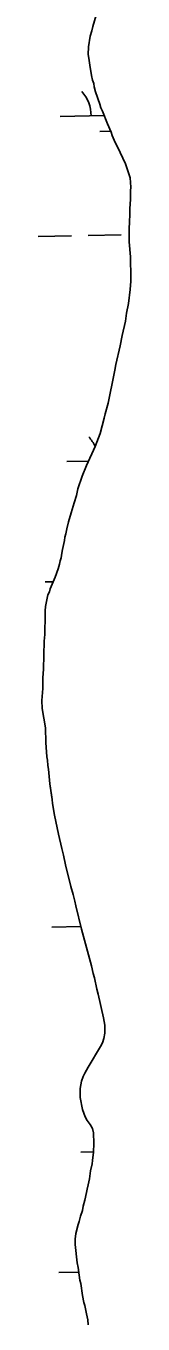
# Model space of a CAD drawing. Extents: x 3989314 to 4027622, y 243956 to 270014.
# Drawn here: x 4017018 to 4017108, y 257641 to 258891 of the extents above; entities that cross this region are included whole.
import ezdxf

# ---------------------------------------------------------------- set-up
doc = ezdxf.new("R2010")
doc.units = 0
doc.layers.add('V-RIVR-EDGE', color=7, linetype='Continuous')
doc.layers.add('V-WETL-SWMP', color=7, linetype='Continuous')

msp = doc.modelspace()

# ---------------------------------------------------------------- linework, layer by layer
at = {"layer": 'V-RIVR-EDGE'}
for points in [[(4017107.2, 258669.2), (4017106.2, 258683.6), (4017106.1, 258693.5), (4017106.2, 258697.5), (4017106.5, 258701.1), (4017106.7, 258711.6), (4017106.7, 258715.6), (4017107.3, 258724.4), (4017107.2, 258727.6), (4017107.3, 258732.7), (4017107.6, 258736.3), (4017107, 258745.1), (4017102.6, 258758.6), (4017097.5, 258769.7), (4017091.7, 258781.6), (4017089.8, 258785.8), (4017088.7, 258789.2), (4017085.1, 258797.3), (4017080.3, 258809.4), (4017078.8, 258812.6), (4017077.9, 258816), (4017073.8, 258828.1), (4017072.5, 258832.9), (4017072, 258836.1), (4017070.9, 258839.1), (4017069.8, 258843.9), (4017068.1, 258853.7), (4017067.3, 258860.5), (4017066.6, 258863.9), (4017066.8, 258871.5), (4017068.4, 258881.6), (4017070.2, 258886.9), (4017071.1, 258890.9), (4017076.8, 258910.7)], [(4017066.6, 257775.2), (4017067.8, 257780.9), (4017069, 257788.5), (4017070.4, 257795.4), (4017070.9, 257798.6), (4017071.7, 257806.7), (4017072.1, 257814.9), (4017071.8, 257825.2), (4017070.7, 257829.5), (4017068.4, 257833.3), (4017065.7, 257837.2), (4017063.8, 257840.6), (4017061.2, 257847.6), (4017058.9, 257859.2), (4017058.8, 257867.8), (4017060.1, 257875), (4017061.7, 257879.3), (4017063.3, 257882.6), (4017066.7, 257888.5), (4017078.6, 257908.5), (4017080.3, 257911.9), (4017081.8, 257916.2), (4017082.5, 257921.2), (4017082.8, 257925.7), (4017082.7, 257928.9), (4017081.5, 257936.1), (4017076.1, 257958.8), (4017074.9, 257963.6), (4017072.8, 257974.4), (4017071.5, 257978.8), (4017069.9, 257985.9), (4017060.3, 258021.4), (4017054.7, 258044), (4017053.8, 258048.4), (4017052.2, 258054.9), (4017050, 258062.5), (4017044.8, 258083.2), (4017042.8, 258092.6), (4017041.2, 258099), (4017038, 258113), (4017034.1, 258131.2), (4017032.4, 258142.3), (4017032.1, 258146.4), (4017031.2, 258150.7), (4017029.7, 258161.4), (4017028.3, 258175.6), (4017027.8, 258179.2), (4017027.5, 258184.2), (4017027, 258187.4), (4017026, 258201.2), (4017025.6, 258215.3), (4017022.5, 258234), (4017021.9, 258241.7), (4017023, 258253.1), (4017022.9, 258258.1), (4017023.1, 258263.4), (4017023.5, 258272), (4017024.2, 258298.7), (4017024.8, 258305.4), (4017025.1, 258324.5), (4017025.4, 258327.9), (4017025.5, 258332.3), (4017027.8, 258343.6), (4017029.3, 258346.3), (4017030, 258349.3), (4017034.8, 258360.5), (4017037.6, 258368.6), (4017039, 258373), (4017039.6, 258376.1), (4017040.5, 258379.1), (4017041.4, 258383.5), (4017041.9, 258387), (4017043.7, 258395.8), (4017044.2, 258399.1), (4017045.1, 258402.3), (4017046, 258407.1), (4017047.8, 258413.8), (4017050.4, 258422.3), (4017053.1, 258432), (4017055.3, 258439.3), (4017056.6, 258445.6), (4017060.9, 258457.7), (4017065, 258467.9), (4017073.3, 258486.4), (4017078.2, 258499), (4017082.1, 258513.5), (4017083.1, 258517.8), (4017085.7, 258528.1), (4017091.5, 258556.6), (4017092.4, 258560), (4017093.3, 258565.2), (4017097.4, 258583.4), (4017099.2, 258593.3), (4017102.4, 258607), (4017103.6, 258614.9), (4017105.4, 258624.2), (4017107, 258637.7), (4017107.6, 258645.5), (4017107.7, 258657), (4017107.4, 258660.6), (4017107.2, 258669.2)], [(4017066.6, 257640.1), (4017066.2, 257644.9), (4017064.9, 257650.7), (4017063.5, 257658.7), (4017062.6, 257661.7), (4017061.2, 257668.5), (4017059.5, 257680.1), (4017058.6, 257683.3), (4017057.8, 257688.2), (4017057, 257695.3), (4017056.1, 257699.8), (4017054.2, 257717.7), (4017054.1, 257722.7), (4017054.6, 257728.3), (4017056.9, 257736.8), (4017057.9, 257739.9), (4017059.3, 257744.9), (4017061, 257750.4), (4017061.9, 257754.6), (4017063.5, 257760.3), (4017065.1, 257767.6), (4017065.5, 257770.8), (4017066.6, 257775.2)]]:
    msp.add_lwpolyline(points, dxfattribs=at)
at = {"layer": 'V-WETL-SWMP'}
for p, q in [((4017039.6, 258804.4), (4017081.9, 258805.3)), ((4017077.9, 258789.8), (4017088.4, 258790)), ((4017018.5, 258688.6), (4017050.5, 258689.2)), ((4017066.5, 258689.5), (4017098.5, 258690.2)), ((4017046.2, 258471.8), (4017066.9, 258472.2)), ((4017025.1, 258356), (4017032.9, 258356.1)), ((4017031.7, 258023.3), (4017059.6, 258023.9)), ((4017059.5, 257806.6), (4017071.7, 257806.9)), ((4017038.4, 257690.7), (4017057.4, 257691.1))]:
    msp.add_line(p, q, dxfattribs=at)
for points in [[(4017076.8, 258910.7), (4017071.1, 258890.9), (4017070.2, 258886.9), (4017068.4, 258881.6), (4017066.8, 258871.5), (4017066.6, 258863.9), (4017067.3, 258860.5), (4017068.1, 258853.7), (4017069.8, 258843.9), (4017070.9, 258839.1), (4017072, 258836.1), (4017072.5, 258832.9), (4017073.8, 258828.1), (4017077.9, 258816), (4017078.8, 258812.6), (4017080.3, 258809.4), (4017085.1, 258797.3), (4017088.7, 258789.2), (4017089.8, 258785.8), (4017091.7, 258781.6), (4017097.5, 258769.7), (4017102.6, 258758.6), (4017107, 258745.1), (4017107.6, 258736.3), (4017107.3, 258732.7), (4017107.2, 258727.6), (4017107.3, 258724.4), (4017106.7, 258715.6), (4017106.7, 258711.6), (4017106.5, 258701.1), (4017106.2, 258697.5), (4017106.1, 258693.5), (4017106.2, 258683.6), (4017107.2, 258669.2), (4017107.4, 258660.6), (4017107.7, 258657), (4017107.6, 258645.5), (4017107, 258637.7), (4017105.4, 258624.2), (4017103.6, 258614.9), (4017102.4, 258607), (4017099.2, 258593.3), (4017097.4, 258583.4), (4017093.3, 258565.2), (4017092.4, 258560), (4017091.5, 258556.6), (4017085.7, 258528.1), (4017083.1, 258517.8), (4017082.1, 258513.5), (4017078.2, 258499), (4017073.3, 258486.4), (4017065, 258467.9), (4017060.9, 258457.7), (4017056.6, 258445.6), (4017055.3, 258439.3), (4017053.1, 258432), (4017050.4, 258422.3), (4017047.8, 258413.8), (4017046, 258407.1), (4017045.1, 258402.3), (4017044.2, 258399.1), (4017043.7, 258395.8), (4017041.9, 258387), (4017041.4, 258383.5), (4017040.5, 258379.1), (4017039.6, 258376.1), (4017039, 258373), (4017037.6, 258368.6), (4017034.8, 258360.5), (4017030, 258349.3), (4017029.3, 258346.3), (4017027.8, 258343.6), (4017025.5, 258332.3), (4017025.4, 258327.9), (4017025.1, 258324.5), (4017024.8, 258305.4), (4017024.2, 258298.7), (4017023.5, 258272), (4017023.1, 258263.4), (4017022.9, 258258.1), (4017023, 258253.1), (4017021.9, 258241.7), (4017022.5, 258234), (4017025.6, 258215.3), (4017026, 258201.2), (4017027, 258187.4), (4017027.5, 258184.2), (4017027.8, 258179.2), (4017028.3, 258175.6), (4017029.7, 258161.4), (4017031.2, 258150.6), (4017032.1, 258146.4), (4017032.4, 258142.3), (4017034.1, 258131.2), (4017038, 258113)], [(4017038, 258113), (4017041.2, 258099), (4017042.8, 258092.6), (4017044.8, 258083.2), (4017050, 258062.5), (4017052.2, 258054.9), (4017053.8, 258048.4), (4017054.7, 258044), (4017060.3, 258021.4), (4017069.9, 257985.9), (4017071.5, 257978.8), (4017072.8, 257974.4), (4017074.9, 257963.6), (4017076.1, 257958.8), (4017081.5, 257936.1), (4017082.7, 257928.9), (4017082.8, 257925.7), (4017082.5, 257921.2), (4017081.8, 257916.2), (4017080.3, 257911.9), (4017078.6, 257908.5), (4017066.7, 257888.5), (4017063.3, 257882.6), (4017061.7, 257879.3), (4017060.1, 257875), (4017058.8, 257867.8), (4017058.9, 257859.2), (4017061.2, 257847.6), (4017063.8, 257840.6), (4017065.7, 257837.2), (4017068.4, 257833.3), (4017070.7, 257829.5), (4017071.8, 257825.2), (4017072.1, 257814.9), (4017071.7, 257806.7), (4017070.9, 257798.6), (4017070.4, 257795.4), (4017069, 257788.5), (4017067.8, 257780.9), (4017066.6, 257775.2), (4017065.5, 257770.8), (4017065.1, 257767.6), (4017063.5, 257760.3), (4017061.9, 257754.6), (4017061, 257750.4), (4017059.3, 257744.9), (4017057.9, 257739.9), (4017056.9, 257736.8), (4017054.6, 257728.3), (4017054.1, 257722.7), (4017054.2, 257717.7), (4017056.1, 257699.8), (4017057, 257695.3), (4017057.8, 257688.1), (4017058.6, 257683.3), (4017059.5, 257680.1), (4017061.2, 257668.5), (4017062.6, 257661.7), (4017063.5, 257658.7), (4017064.9, 257650.7), (4017066.2, 257644.9), (4017066.6, 257640.1)]]:
    msp.add_lwpolyline(points, dxfattribs=at)
for centre, start in [((4017034.3, 258804.8), 0.3699), ((4017041, 258472.2), 23.701)]:
    msp.add_arc(centre, 35.2, start, 41.9135, dxfattribs=at)

doc.saveas('drawing.dxf')
